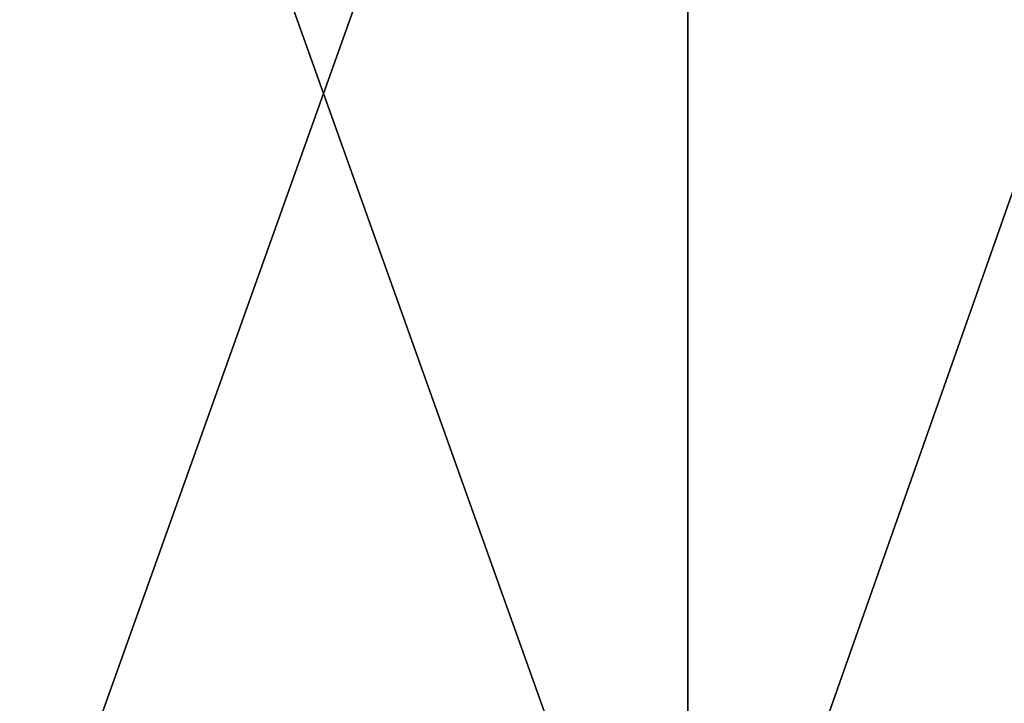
# Model space of a CAD drawing. Header units: millimetres. Extents: x -125 to 1250, y 4 to 1899.
# Tile 350 of 656: x 48.13 to 52.81, y 7.25 to 10.5. Entities that reach past the tile are written whole.
import ezdxf

# ---------------------------------------------------------------- set-up
doc = ezdxf.new("R2010")
doc.units = ezdxf.units.MM
doc.header["$LTSCALE"] = 3.583593
doc.layers.add('22', color=7, linetype='CONTINUOUS')
doc.layers.add('23', color=7, linetype='CONTINUOUS')

msp = doc.modelspace()

# ---------------------------------------------------------------- linework, layer by layer
at = {"layer": '22', "color": 7, "linetype": 'CONTINUOUS'}
for points in [[(47.8354, 15, -115.4849), (51.3016, 15, -113.9875), (47.8354, 5.3, -115.4849), (47.8354, 15, -115.4849)], [(47.8354, 5.3, -115.4849), (51.3016, 15, -113.9875), (51.3016, 5.3, -113.9875), (47.8354, 5.3, -115.4849)], [(51.3016, 15, -113.9875), (54.721, 15, -112.386), (51.3016, 5.3, -113.9875), (51.3016, 15, -113.9875)], [(51.3016, 5.3, -113.9875), (54.721, 15, -112.386), (54.721, 5.3, -112.386), (51.3016, 5.3, -113.9875)]]:
    msp.add_3dface(points, dxfattribs=at)
at = {"layer": '23', "color": 7, "linetype": 'CONTINUOUS'}
for points in [[(51.3016, 15, 113.9875), (47.8354, 15, 115.4849), (51.3016, 5.3, 113.9875), (51.3016, 15, 113.9875)], [(51.3016, 5.3, 113.9875), (47.8354, 15, 115.4849), (47.8354, 5.3, 115.4849), (51.3016, 5.3, 113.9875)], [(54.721, 15, 112.386), (51.3016, 15, 113.9875), (54.721, 5.3, 112.386), (54.721, 15, 112.386)], [(54.721, 5.3, 112.386), (51.3016, 15, 113.9875), (51.3016, 5.3, 113.9875), (54.721, 5.3, 112.386)]]:
    msp.add_3dface(points, dxfattribs=at)

doc.saveas('drawing.dxf')
